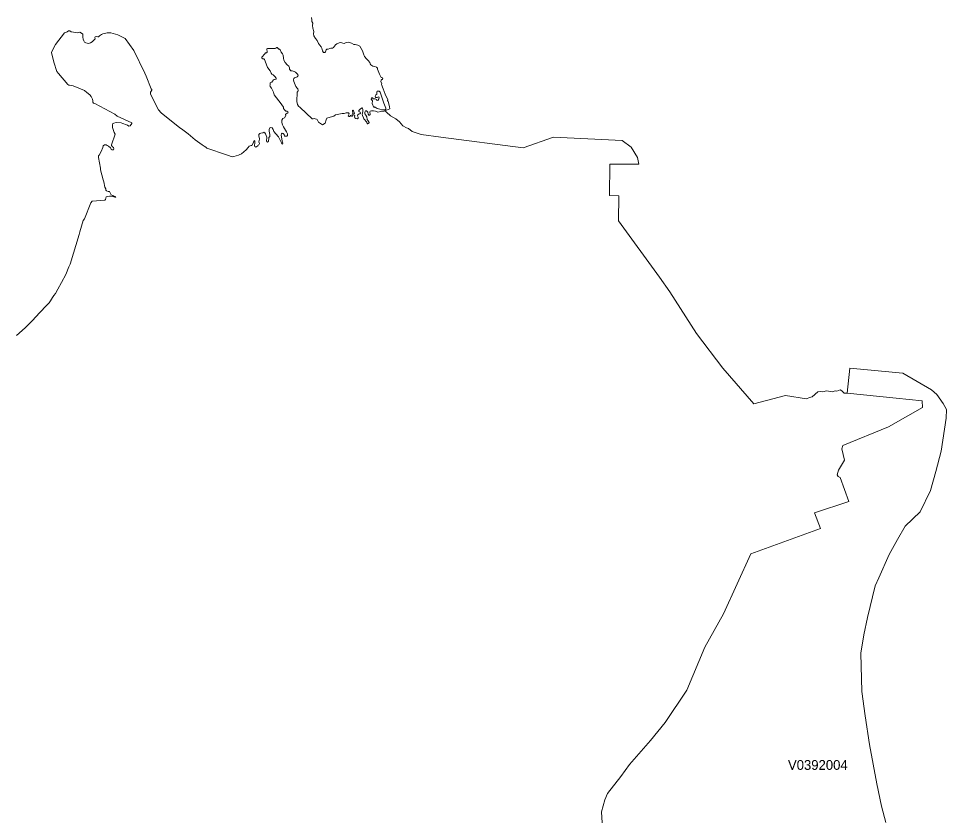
# Model space of a CAD drawing. Extents: x 369010 to 735936, y 6377141 to 6616555.
# Drawn here: x 408273 to 417748, y 6529638 to 6537827 of the extents above; entities that cross this region are included whole.
import ezdxf
from ezdxf.enums import TextEntityAlignment as Align

# ---------------------------------------------------------------- set-up
doc = ezdxf.new("R2010")
doc.units = 0
doc.header["$LTSCALE"] = 40
doc.layers.add('3', color=7, linetype='Continuous', lineweight=13)
doc.layers.add('4', color=7, linetype='Continuous')

msp = doc.modelspace()

# ---------------------------------------------------------------- linework, layer by layer
at = {"layer": '3'}
for points in [[(411265.86, 6537836.43), (411267.85, 6537813.1), (411269.17, 6537797.04), (411276.62, 6537780.33), (411275.96, 6537756.16), (411279.27, 6537728.19), (411287.87, 6537693.27), (411283.9, 6537669.27), (411286.55, 6537650.57), (411304.59, 6537624.42), (411323.46, 6537601.75), (411336.7, 6537572.29), (411346.79, 6537559.54), (411364.17, 6537538.19), (411370.13, 6537523.46), (411378.24, 6537496.65), (411388.33, 6537481.92), (411400.25, 6537479.94), (411408.36, 6537488.71), (411413.65, 6537508.07), (411421.6, 6537514.03), (411433.68, 6537515.35), (411450.4, 6537520.82), (411463.14, 6537526.11), (411477.87, 6537524.13), (411487.8, 6537530.75), (411497.57, 6537546.47), (411509.65, 6537559.21), (411524.38, 6537567.98), (411548.38, 6537579.24), (411564.43, 6537581.22), (411585.12, 6537574.6), (411598.52, 6537572.62), (411611.27, 6537579.24), (411626.66, 6537584.04), (411642.71, 6537584.7), (411674.16, 6537577.25), (411695.51, 6537563.18), (411710.24, 6537560.54), (411737.71, 6537554.58), (411758.4, 6537545.81), (411785.38, 6537497.98), (411794.15, 6537467.85), (411806.89, 6537439.22), (411826.26, 6537415.72), (411842.31, 6537399.67), (411858.36, 6537379.64), (411864.32, 6537364.25), (411871.11, 6537352.83), (411891.13, 6537340.09), (411909.84, 6537336.78), (411926.55, 6537329.49), (411936.65, 6537321.38), (411938.63, 6537310.79), (411959.65, 6537258.16), (411974.38, 6537225.39), (411980.34, 6537224.73), (411988.45, 6537222.74), (411991.1, 6537214.8), (411986.46, 6537204.7), (411982.33, 6537204.04), (411977.03, 6537199.41), (411973.72, 6537184.68), (411981, 6537161.84), (411980.34, 6537151.91), (411997.72, 6537108.38), (412016.42, 6537056.25), (412021.22, 6537044.16), (412043.89, 6537001.96), (412040.25, 6536988.39)], [(410597.22, 6536484.6), (410548.4, 6536445.21), (410526.39, 6536433.79), (410518.28, 6536432.46), (410470.12, 6536419.06), (410452.74, 6536413.76), (410407.89, 6536431.14), (410397.96, 6536435.11), (410194.06, 6536502.8), (410185.28, 6536512.73), (410167.91, 6536524.81), (410147.88, 6536538.22), (410077.71, 6536587.04), (410003.4, 6536649.93), (409937.86, 6536701.41), (409919.15, 6536710.01), (409730.64, 6536864.59), (409701.85, 6536894.71), (409621.58, 6537053.27), (409619.59, 6537065.85), (409620.92, 6537074.62), (409633.66, 6537094.64), (409633.66, 6537102.75), (409627.54, 6537110.03), (409577.39, 6537237.14), (409562.16, 6537267.93), (409449.29, 6537499.3), (409361.41, 6537623.1), (409286.6, 6537660.5), (409213.61, 6537680.69), (409177.7, 6537682.68), (409134.17, 6537670.6), (409118.78, 6537663.15), (409100.74, 6537649.25), (409089.98, 6537639.81), (409084.02, 6537639.81), (409065.98, 6537642.46), (409055.22, 6537639.81), (409051.91, 6537632.53), (409054.56, 6537620.45), (409023.12, 6537588.34), (409008.39, 6537578.91), (408996.97, 6537575.6), (408991.01, 6537572.95), (408972.31, 6537575.6), (408958.9, 6537578.25), (408946.82, 6537587.02), (408938.87, 6537599.1), (408932.92, 6537616.48), (408929.44, 6537638.49), (408928.78, 6537667.29), (408924.14, 6537671.92), (408897.66, 6537686.82), (408879.29, 6537682.02), (408809.45, 6537691.62), (408798.03, 6537700.39), (408782.8, 6537700.39), (408770.72, 6537691.62), (408754.01, 6537684.33), (408742.92, 6537679.53), (408650.9, 6537561.7), (408609.52, 6537484.9), (408609.52, 6537480.27), (408631.53, 6537379.97), (408662.32, 6537284.97), (408681.68, 6537265.61), (408775.36, 6537151.91), (408784.79, 6537147.77), (408792.73, 6537147.77), (408818.22, 6537141.81), (408830.14, 6537138.5), (408944.5, 6537091.66), (408969.99, 6537072.3), (409000.77, 6537048.14), (409013.35, 6537031.42), (409027.42, 6537002.13), (409030.07, 6536988.06), (409032.22, 6536973.33), (409039.5, 6536961.25), (409052.91, 6536960.58), (409257.47, 6536852.18), (409279.48, 6536831.49), (409427.94, 6536763.3), (409429.26, 6536755.86), (409411.22, 6536731.86), (409400.63, 6536728.55), (409385.9, 6536737.15), (409373.82, 6536741.95), (409339.06, 6536755.19), (409320.36, 6536760.66), (409269.55, 6536765.29), (409244.06, 6536758.67), (409236.78, 6536754.53), (409230.82, 6536740.46), (409232.81, 6536728.55), (409232.81, 6536713.16), (409234.13, 6536705.05), (409250.85, 6536663.01), (409258.79, 6536646.95), (409220.73, 6536536.56)], [(411679.79, 6536828.51), (411672.5, 6536831.16), (411669.69, 6536835.79), (411663.73, 6536835.79), (411656.45, 6536827.85), (411645.03, 6536825.86), (411639.07, 6536830.5), (411641.06, 6536840.43), (411648.34, 6536855.16), (411643.71, 6536862.61), (411628.31, 6536863.27), (411616.89, 6536862.61), (411599.52, 6536855.82), (411592.23, 6536855.82), (411576.84, 6536857.97), (411560.79, 6536853.83), (411509.98, 6536843.24), (411491.28, 6536828.51), (411431.69, 6536811.8), (411420.27, 6536809.15), (411413.32, 6536793.76), (411404.06, 6536757.01), (411377.57, 6536742.12), (411337.36, 6536770.42), (411323.46, 6536796.4), (411314.02, 6536801.04), (411302.6, 6536802.36), (411291.35, 6536806.34), (411282.58, 6536802.36), (411270.49, 6536801.7), (411148.19, 6536920.04), (411130.81, 6536932.78), (411122.04, 6536950.82), (411114.09, 6536978.29), (411119.39, 6537074.62), (411124.85, 6537082.56), (411128.16, 6537092), (411123.53, 6537109.37), (411117.4, 6537115.5), (411104.66, 6537133.54), (411083.31, 6537183.68), (411080, 6537202.39), (411083.31, 6537213.14), (411091.42, 6537221.75), (411104.66, 6537225.06), (411117.4, 6537232.51), (411126.17, 6537239.79), (411126.84, 6537249.89), (411118.73, 6537263.95), (411100.69, 6537280.67), (411087.28, 6537287.29), (411067.25, 6537291.92), (411053.19, 6537293.41), (411039.95, 6537309.47), (411038.46, 6537322.71), (411031.18, 6537340.09), (411015.78, 6537352.83), (410995.76, 6537378.98), (410982.35, 6537402.98), (410977.06, 6537421.02), (410975.73, 6537453.95), (410968.95, 6537466.53), (410954.22, 6537483.25), (410943.62, 6537506.75), (410936.18, 6537513.37), (410929.56, 6537514.03), (410914.83, 6537530.08), (410908.87, 6537531.41), (410900.1, 6537524.13), (410893.48, 6537520.82), (410815.19, 6537521.48), (410809.23, 6537518.83), (410808.57, 6537508.73), (410813.21, 6537492.68), (410811.88, 6537482.58), (410803.77, 6537476.63), (410794.5, 6537475.96), (410789.04, 6537467.85), (410758.42, 6537431.11), (410757.76, 6537421.02), (410766.37, 6537416.38), (410777.79, 6537414.4), (410785.73, 6537409.76), (410810.56, 6537336.11), (410814.53, 6537326.85), (410823.14, 6537321.38), (410838.53, 6537295.4), (410842, 6537292.75), (410852.6, 6537270.57), (410860.71, 6537259.15), (410872.62, 6537251.21), (410890, 6537235.16), (410904.07, 6537217.12), (410904.07, 6537207.02), (410898.77, 6537207.68), (410890.83, 6537203.71), (410887.35, 6537203.71), (410877.42, 6537202.39), (410866.66, 6537188.98), (410858.72, 6537176.24)], [(410858.72, 6537176.24), (410849.29, 6537174.91), (410842.67, 6537171.6), (410841.34, 6537146.11), (410839.19, 6537139.49), (410842.67, 6537134.2), (410856.57, 6537117.48), (410859.38, 6537110.03), (410876.1, 6537076.6), (410883.38, 6537048.47), (410954.22, 6536954.96), (410961, 6536946.85), (410977.72, 6536922.19), (410977.72, 6536909.44), (410987.65, 6536894.05), (410989.63, 6536894.05), (411001.05, 6536881.97), (411013.14, 6536880.65), (411021.74, 6536874.03), (411024.55, 6536867.9), (411022.4, 6536861.94), (411016.45, 6536859.96), (411004.36, 6536855.16), (410999.73, 6536847.88), (411003.7, 6536837.12), (410988.31, 6536814.44), (410972.26, 6536806.34), (410962.33, 6536788.96), (410960.34, 6536766.28), (410967.62, 6536740.13), (410979.04, 6536722.09), (410988.31, 6536702.73), (411009.83, 6536668.64), (411017.77, 6536649.27), (411019.09, 6536632.56), (411013.14, 6536625.11), (410999.73, 6536625.11), (410988.97, 6536627.09), (410983.68, 6536641.16), (410974.41, 6536652.58), (410966.3, 6536655.89), (410957.69, 6536649.93), (410955.54, 6536635.87), (410961.66, 6536598.3), (410963.65, 6536573.64), (410970.93, 6536553.61), (410967.62, 6536545.5), (410961, 6536546.82), (410958.35, 6536557.58), (410946.27, 6536578.93), (410926.91, 6536620.47), (410899.43, 6536649.27), (410879.41, 6536674.59), (410872.62, 6536695.28), (410862.69, 6536709.35), (410849.29, 6536712.83), (410839.85, 6536709.35), (410832.57, 6536695.28), (410831.91, 6536677.9), (410837.87, 6536643.15), (410837.87, 6536623.12), (410827.94, 6536613.03), (410827.27, 6536605.74), (410824.63, 6536574.96), (410815.19, 6536565.53), (410808.57, 6536568.34), (410806.42, 6536576.28), (410807.08, 6536617.16), (410799.8, 6536631.89), (410794.5, 6536649.27), (410787.72, 6536659.2), (410776.46, 6536665.99), (410766.37, 6536659.2), (410746.34, 6536657.22), (410738.23, 6536652.58), (410725.65, 6536644.47), (410726.32, 6536625.11), (410734.92, 6536602.43), (410734.92, 6536593.66), (410730.29, 6536582.24), (410725.65, 6536569), (410732.94, 6536549.47), (410726.98, 6536537.56), (410720.86, 6536534.08), (410716.88, 6536528.12), (410705.46, 6536521.5), (410695.53, 6536514.72), (410686.76, 6536518.85), (410683.45, 6536528.12), (410686.76, 6536560.89), (410686.76, 6536579.59), (410680.14, 6536581.58), (410674.02, 6536574.96), (410668.06, 6536554.93), (410653.33, 6536530.11), (410648.03, 6536531.43), (410639.26, 6536526.14), (410629.33, 6536523.49), (410619.24, 6536511.41), (410597.22, 6536484.6)], [(412040.25, 6536988.39), (412047.54, 6536978.29), (412054.32, 6536956.94), (412060.28, 6536926.82), (412063.59, 6536903.98), (412013.77, 6536884.45), (412029.16, 6536870.88), (412072.2, 6536833.31), (412126.31, 6536803.85), (412164.22, 6536771.74), (412196.32, 6536732.02), (412234.39, 6536712.49), (412255.41, 6536705.71), (412290.99, 6536674.59), (412384.67, 6536641.49), (412584.1, 6536617), (413425.52, 6536505.78), (413736.5, 6536615.51), (414436.42, 6536580.59), (414529.43, 6536514.55), (414591.83, 6536406.48), (414607.05, 6536340.61), (414311.46, 6536340.61), (414306.33, 6536019.53), (414402.66, 6536016.22), (414401, 6535761.01), (414818.24, 6535186.55), (414922.17, 6535035.61), (415195.75, 6534609.93), (415466.02, 6534256.75), (415781.97, 6533893.46), (416104.7, 6533977.87), (416318.2, 6533942.95), (416348.65, 6533958.18), (416377.29, 6533963.14), (416434.72, 6534015.61), (416460.2, 6534017.26), (416487.18, 6534015.61), (416522.6, 6534025.7), (416580.03, 6534013.79), (416610.48, 6534024.05), (416627.36, 6534022.23), (416662.78, 6534034.14), (416679.83, 6534025.7), (416705.15, 6534002.04), (416733.45, 6534002.7), (416762.08, 6534257.08), (417304.11, 6534206.93), (417596.39, 6534036.29), (417650.34, 6533988.96), (417714.56, 6533894.29), (417748.32, 6533835.21), (417746.67, 6533747.32), (417692.88, 6533409.53), (417638.92, 6533200), (417586.62, 6533008.35), (417480.2, 6532790.38), (417328.11, 6532643.41), (417248.66, 6532506.54), (417164.26, 6532352.79), (417059.49, 6532116.28), (417019.11, 6532034.52), (416941.32, 6531708.48), (416904.08, 6531533.38), (416875.45, 6531347.35), (416885.55, 6530954.28), (416919.31, 6530705.86), (416961.51, 6530411.92), (417035.83, 6530013.06), (417085.97, 6529784.33), (417128.18, 6529615.35)], [(416460.2, 6534017.26), (416434.72, 6534015.61), (416377.29, 6533963.14), (416348.65, 6533958.18), (416318.2, 6533942.95), (416104.7, 6533977.87), (415781.97, 6533893.46), (415466.02, 6534256.75), (415195.75, 6534609.93), (414922.17, 6535035.61), (414818.24, 6535186.55), (414401, 6535761.01), (414402.66, 6536016.22), (414306.33, 6536019.53), (414311.46, 6536340.61), (414607.05, 6536340.61), (414591.83, 6536406.48), (414529.43, 6536514.55), (414436.42, 6536580.59), (413736.5, 6536615.51), (413425.52, 6536505.78), (412584.1, 6536617), (412384.67, 6536641.49), (412290.99, 6536674.59), (412255.41, 6536705.71), (412234.39, 6536712.49), (412196.32, 6536732.02), (412164.22, 6536771.74), (412126.31, 6536803.85), (412072.2, 6536833.31), (412029.16, 6536870.88), (412013.77, 6536884.45), (412001.69, 6536879.65), (411973.06, 6536878.33), (411941.61, 6536871.54), (411918.11, 6536879.65), (411898.08, 6536885.61), (411878.72, 6536885.61), (411863.99, 6536882.3), (411860.02, 6536875.02), (411862.01, 6536846.88), (411858.03, 6536839.44), (411849.26, 6536840.76), (411841.32, 6536850.86), (411839.33, 6536872.21), (411826.59, 6536884.29), (411817.15, 6536884.29), (411807.89, 6536871.54), (411809.21, 6536854.83), (411819.14, 6536840.76), (411829.24, 6536824.04), (411831.22, 6536797.4), (411841.32, 6536783.99), (411851.91, 6536765.95), (411849.92, 6536755.86), (411843.97, 6536757.18), (411838.01, 6536751.22), (411833.87, 6536752.55), (411828.57, 6536767.94), (411817.48, 6536780.35), (411808.22, 6536791.61), (411798.12, 6536802.36), (411796.8, 6536814.44), (411784.71, 6536837.78), (411781.4, 6536851.85), (411787.53, 6536875.35), (411789.51, 6536896.7), (411786.04, 6536912.09), (411780.08, 6536916.06), (411764.69, 6536903.32), (411745.99, 6536887.27), (411749.3, 6536878.66), (411754.76, 6536875.35), (411762.04, 6536869.89), (411764.69, 6536860.62), (411758.07, 6536853.17), (411744, 6536851.19), (411735.89, 6536843.9), (411732.58, 6536833.15), (411740.69, 6536818.42), (411740.69, 6536809.81), (411735.23, 6536801.7), (411717.19, 6536806.34), (411707.26, 6536812.46), (411702.46, 6536819.74), (411705.27, 6536835.79), (411697.83, 6536841.92), (411697.16, 6536846.55), (411697.83, 6536853.17), (411703.12, 6536860.62), (411698.49, 6536867.24), (411693.85, 6536884.62), (411687.89, 6536890.08), (411683.76, 6536886.6), (411682.43, 6536879.98), (411687.07, 6536867.24), (411687.89, 6536859.3), (411679.12, 6536847.21), (411681.77, 6536831.82), (411679.79, 6536828.51)], [(409220.73, 6536536.56), (409222.05, 6536529.94), (409231.48, 6536516.54), (409242.74, 6536508.43), (409246.71, 6536495.68), (409241.41, 6536487.74), (409227.35, 6536486.42), (409217.42, 6536494.36), (409210.63, 6536505.78), (409191.27, 6536524.48), (409179.19, 6536529.94), (409165.94, 6536537.89), (409149.23, 6536538.55), (409135.82, 6536527.13), (409131.85, 6536511.74), (409115.8, 6536469.7), (409095.61, 6536432.3), (409087.66, 6536424.19), (409088.99, 6536406.81), (409109.01, 6536299.73), (409109.67, 6536281.69), (409135.16, 6536178.74), (409143.11, 6536158.06), (409155.19, 6536105.92), (409162.47, 6536089.04), (409163.96, 6536074.48), (409169.26, 6536067.69), (409189.28, 6536062.39), (409200.7, 6536061.73), (409214.11, 6536032.93), (409220.06, 6536028.3), (409236.12, 6536018.87), (409246.05, 6536012.25), (409258.13, 6536008.94), (409267.56, 6536005.46), (409264.25, 6536002.15), (409255.48, 6536001.49), (409244.06, 6536004.8), (409220.06, 6536012.25), (409202.02, 6536012.91), (409177.2, 6536009.6), (409168.59, 6536004.8), (409162.47, 6535992.22), (409159.16, 6535978.82), (409153.2, 6535971.37), (409025.43, 6535962.26), (409009.38, 6535945.38), (408944.5, 6535782.86), (408931.09, 6535764.16), (408898.49, 6535647.64), (408893.03, 6535621), (408801.51, 6535319.28), (408786.94, 6535289.66), (408754.01, 6535211.7), (408711.14, 6535130.77), (408673.74, 6535061.76), (408649.74, 6535017.73), (408634.35, 6534997.54), (408618.95, 6534976.85), (408598.76, 6534943.42), (408584.2, 6534922.73), (408552.09, 6534889.3), (408497.14, 6534830.38), (408443.69, 6534775.6), (408421.67, 6534750.11), (408339.42, 6534667.2), (408251.87, 6534590.24)], [(417248.66, 6532506.54), (417328.11, 6532643.41), (417480.2, 6532790.38), (417586.62, 6533008.35), (417638.92, 6533200), (417692.88, 6533409.53), (417746.67, 6533747.32), (417748.32, 6533835.21), (417714.56, 6533894.29), (417650.34, 6533988.96), (417596.39, 6534036.29), (417304.11, 6534206.93), (416762.08, 6534257.08), (416733.45, 6534002.7)], [(414231.86, 6529612.7), (414225.07, 6529725.91), (414260.65, 6529849.21), (414287.63, 6529911.77), (414422.85, 6530085.71), (414512.39, 6530209.18), (414726.22, 6530453.46), (414874.84, 6530637.5), (415096.12, 6530967.02), (415280.32, 6531408.09), (415471.98, 6531746.38), (415750.69, 6532359.74), (416461.53, 6532619.75), (416402.11, 6532777.64), (416751.82, 6532895.97), (416663.94, 6533139.26), (416643.75, 6533149.36), (416633.65, 6533167.9), (416647.06, 6533213.57), (416707.96, 6533318.34), (416680.82, 6533431.54), (416689.26, 6533466.96), (417157.31, 6533657.95), (417505.36, 6533853.91), (417501.88, 6533923.26), (417233.93, 6533949.57), (416733.45, 6534002.7), (416705.15, 6534002.04), (416679.83, 6534025.7), (416662.78, 6534034.14), (416627.36, 6534022.23), (416610.48, 6534024.05), (416580.03, 6534013.79), (416522.6, 6534025.7), (416487.18, 6534015.61), (416460.2, 6534017.26)], [(416733.45, 6534002.7), (417233.93, 6533949.57), (417501.88, 6533923.26), (417505.36, 6533853.91), (417157.31, 6533657.95), (416689.26, 6533466.96), (416680.82, 6533431.54), (416707.96, 6533318.34), (416647.06, 6533213.57), (416633.65, 6533167.9), (416643.75, 6533149.36), (416663.94, 6533139.26), (416751.82, 6532895.97), (416402.11, 6532777.64), (416461.53, 6532619.75), (415750.69, 6532359.74), (415471.98, 6531746.38), (415280.32, 6531408.09), (415096.12, 6530967.02), (414874.84, 6530637.5), (414726.22, 6530453.46), (414512.39, 6530209.18), (414422.85, 6530085.71), (414287.63, 6529911.77), (414260.65, 6529849.21), (414225.07, 6529725.91), (414231.86, 6529612.7)], [(417128.18, 6529615.35), (417085.97, 6529784.33), (417035.83, 6530013.06), (416961.51, 6530411.92), (416919.31, 6530705.86), (416885.55, 6530954.28), (416875.45, 6531347.35), (416904.08, 6531533.38), (416941.32, 6531708.48), (417019.11, 6532034.52), (417059.49, 6532116.28), (417164.26, 6532352.79), (417248.66, 6532506.54)]]:
    msp.add_lwpolyline(points, dxfattribs=at)
msp.add_lwpolyline([(411980.84, 6537035.89), (411963.96, 6537076.27), (411954.85, 6537083.89), (411945.09, 6537087.03), (411936.48, 6537085.37), (411931.35, 6537079.25), (411931.35, 6537054.26), (411922.58, 6537048.63), (411915.46, 6537033.24), (411917.45, 6537024.14), (411922.08, 6537019.5), (411935.32, 6537019.5), (411942.11, 6537025.13), (411950.22, 6537026.12), (411954.85, 6537017.52), (411953.36, 6537007.75), (411941.61, 6536990.87), (411929.7, 6536994.02), (411927.21, 6537001.63), (411914.47, 6537008.25), (411894.94, 6537006.26), (411886.33, 6537017.52), (411879.71, 6537017.02), (411875.58, 6537013.38), (411874.58, 6537004.28), (411885.84, 6536987.4), (411882.2, 6536960.25), (411899.57, 6536916.89), (411907.85, 6536924.5), (411915.96, 6536922.52), (411933.83, 6536908.12), (411962.96, 6536902), (411978.85, 6536894.38), (412015.1, 6536895.87), (412024.86, 6536900.51), (412024.36, 6536912.26), (412001.86, 6536964.39)], close=True, dxfattribs=at)

# ---------------------------------------------------------------- texts
at = {"layer": '4'}
msp.add_text('V0392004', height=100, dxfattribs=at).set_placement((416434.78, 6530154.08), align=Align.CENTER)

doc.saveas('drawing.dxf')
